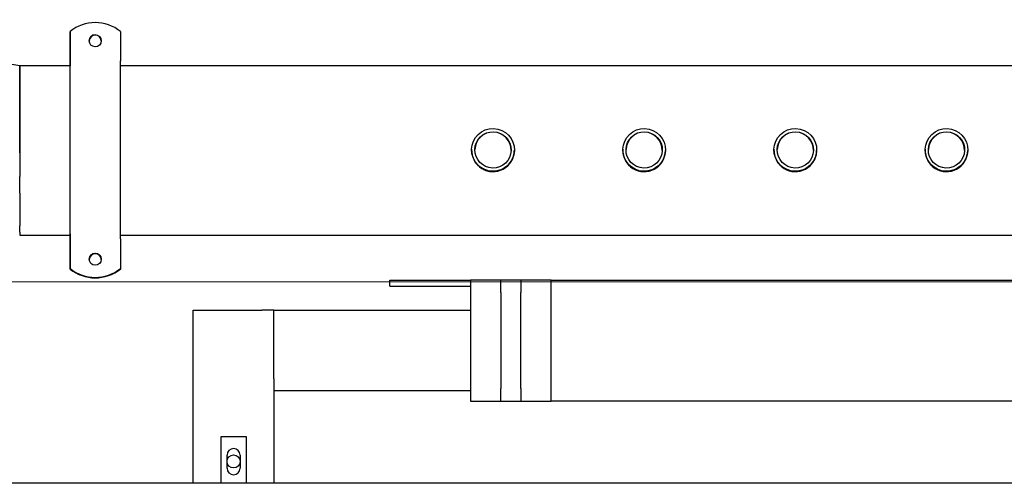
# Model space of a CAD drawing. Extents: x -89225 to 110569, y 13360 to 87647.
# Tile 303 of 478: x 35946 to 36923, y 83738 to 84198. Entities that reach past the tile are written whole.
import ezdxf

# ---------------------------------------------------------------- set-up
doc = ezdxf.new("R2010")
doc.units = 0
doc.layers.add('Beluchtingstank', color=253, linetype='Continuous')
doc.layers.add('Iv-Lines 035', color=4, linetype='Continuous')

# ---------------------------------------------------------------- blocks, each defined once
blk = doc.blocks.new('Leidingwerk beluchtingsinstallatie')
for p, q in [((1283317.6, -920047.33), (1283317.6, -920071.73)), ((1283317.6, -920047.47), (1283317.6, -920047.33)), ((1283317.6, -920071.87), (1283317.6, -920047.47)), ((1283317.6, -920072.02), (1283317.6, -920047.62)), ((1283317.6, -920047.62), (1283317.6, -920047.77)), ((1283367.6, -920047.33), (1283367.6, -920071.73)), ((1283115.2, -920056.43), (1283267.6, -920081.08)), ((1283317.6, -920047.77), (1283317.6, -920072.17)), ((1283267.6, -920081.08), (1283317.6, -920081.08)), ((1283367.6, -920081.08), (1286936.2, -920081.08)), ((1283716.05, -920164.29), (1283716.04, -920164.46)), ((1283716.04, -920164.46), (1283716.04, -920164.64)), ((1283866.05, -920164.29), (1283866.04, -920164.46)), ((1283866.04, -920164.46), (1283866.04, -920164.64)), ((1284016.05, -920164.29), (1284016.04, -920164.46)), ((1284016.04, -920164.46), (1284016.04, -920164.64)), ((1284166.05, -920164.29), (1284166.04, -920164.46)), ((1284166.04, -920164.46), (1284166.04, -920164.64)), ((1283758.43, -920165.45), (1283758.42, -920165.62)), ((1283758.43, -920165.62), (1283758.42, -920165.8)), ((1283908.43, -920165.45), (1283908.42, -920165.62)), ((1283908.43, -920165.62), (1283908.42, -920165.8)), ((1284058.43, -920165.45), (1284058.42, -920165.62)), ((1284058.43, -920165.62), (1284058.42, -920165.8)), ((1284208.43, -920165.45), (1284208.42, -920165.62)), ((1284208.43, -920165.62), (1284208.42, -920165.8)), ((1283267.6, -920249.36), (1283317.6, -920249.36)), ((1283367.6, -920249.36), (1286936.2, -920249.36)), ((1283317.6, -920258.28), (1283317.6, -920282.68)), ((1283317.6, -920282.82), (1283317.6, -920258.42)), ((1283317.6, -920282.97), (1283317.6, -920258.57)), ((1283317.6, -920258.72), (1283317.6, -920283.12)), ((1283367.6, -920258.28), (1283367.6, -920282.68)), ((1283317.6, -920282.82), (1283317.6, -920282.68)), ((1283317.6, -920282.97), (1283317.6, -920283.12)), ((1283367.6, -920282.82), (1283367.6, -920282.68)), ((1283367.6, -920282.97), (1283367.6, -920282.82)), ((1283367.6, -920282.97), (1283367.6, -920283.12))]:
    blk.add_line(p, q)
for centre, major_axis, ratio, start_param, end_param in [((1283342.6, -920078.54), (40, -0.26), 0.999567, 0.902158, 2.252421), ((1283342.6, -920078.83), (-40, 0.26), 0.999567, 5.393984, 5.394014), ((1283342.6, -920056.7), (6, -0.04), 0.999567, 0.012261, 3.129332), ((1283342.6, -920056.84), (-6, 0.04), 0.999567, 3.166116, 6.258662), ((1283342.6, -920056.99), (-6, 0.04), 0.999567, 3.178383, 6.246395), ((1283317.6, -920071.58), (0, -5), 0.000191, 4.741805, 6.179442), ((1283317.6, -920071.58), (0, -10), 0.000191, 4.741805, 6.179442), ((1283317.6, -920072.31), (0, 10), 0.000191, 3.643116, 4.741803), ((1283317.6, -920072.31), (0, -5), 0.000191, 0.162576, 1.600213), ((1283317.6, -920165.22), (0, 89.15), 0.000191, 3.304169, 6.179442), ((1283367.6, -920071.58), (0, -5), 0.000191, 4.741805, 6.179442), ((1283367.6, -920165.22), (0, 89.15), 0.000191, 3.304169, 6.179442), ((1283267.6, -920165.22), (0, 84.14), 0.000191, 4.682973, 6.253769), ((1283317.6, -920165.22), (0, 89.15), 0.000191, 0.162576, 0.336844), ((1283317.6, -920165.22), (0, -84.15), 0.000191, 0.162576, 3.037849), ((1283737.23, -920165.22), (17.99, -0.49), 0.999976, 0.009722, 3.131871), ((1283887.23, -920165.22), (17.99, -0.49), 0.999976, 0.009722, 3.131871), ((1284037.23, -920165.22), (17.99, -0.49), 0.999976, 0.009722, 3.131871), ((1284187.23, -920165.22), (17.99, -0.49), 0.999976, 0.009722, 3.131871), ((1283737.23, -920165.04), (-21.19, 0.58), 0.999976, 0, 3.141593), ((1283737.23, -920165.22), (-21.19, 0.58), 0.999976, 0, 3.141593), ((1283737.23, -920165.04), (-21.19, 0.58), 0.999976, 6.273344, 9.43462), ((1283887.23, -920165.04), (-21.19, 0.58), 0.999976, 0, 3.141593), ((1283887.23, -920165.22), (-21.19, 0.58), 0.999976, 0, 3.141593), ((1283887.23, -920165.04), (-21.19, 0.58), 0.999976, 6.273344, 9.43462), ((1284037.23, -920165.22), (-21.19, 0.58), 0.999976, 0, 3.141593), ((1284037.23, -920165.04), (-21.19, 0.58), 0.999976, 6.273344, 9.43462), ((1284037.23, -920165.04), (-21.19, 0.58), 0.999976, 0, 3.141593), ((1284187.23, -920165.04), (-21.19, 0.58), 0.999976, 0, 3.141593), ((1284187.23, -920165.22), (-21.19, 0.58), 0.999976, 0, 3.141593), ((1284187.23, -920165.04), (-21.19, 0.58), 0.999976, 6.273344, 9.43462), ((1283267.6, -920165.22), (0, 84.14), 0.000191, 4.183297, 4.397247), ((1283267.6, -920165.22), (0, -84.14), 0.000191, 0.256308, 0.470258), ((1283317.6, -920165.22), (0, -89.15), 0.000191, 5.946342, 6.179442), ((1283317.6, -920258.13), (0, 10), 0.000191, 0.162576, 1.600213), ((1283317.6, -920258.87), (0, 10), 0.000191, 4.741805, 5.966844), ((1283317.6, -920258.13), (0, 5), 0.000191, 0.162576, 1.600213), ((1283317.6, -920258.87), (0, 5), 0.000191, 4.741805, 6.179442), ((1283367.6, -920258.13), (0, 5), 0.000191, 0.162576, 1.600213), ((1283342.6, -920273.6), (6, -0.04), 0.999567, 0.012261, 3.129332), ((1283342.6, -920273.75), (-6, 0.04), 0.999567, 3.166116, 6.258662), ((1283342.6, -920273.9), (-6, 0.04), 0.999567, 3.178383, 6.246395), ((1283342.6, -920251.46), (-40, 0.26), 0.999567, 0.902158, 2.252421), ((1283342.6, -920251.61), (-40, 0.26), 0.999567, 0.902158, 2.252421), ((1283342.6, -920251.76), (40, -0.26), 0.999567, 4.043751, 5.394014), ((1283342.6, -920251.91), (40, -0.26), 0.999567, 4.043751, 5.394014)]:
    blk.add_ellipse(centre, major_axis=major_axis, ratio=ratio, start_param=start_param, end_param=end_param)
for centre, major_axis, ratio in [((1283342.6, -920056.55), (-6, 0.04), 0.999567), ((1283737.24, -920164.87), (-21.19, 0.58), 0.999976), ((1283887.24, -920164.87), (-21.19, 0.58), 0.999976), ((1284037.24, -920164.87), (-21.19, 0.58), 0.999976), ((1284187.24, -920164.87), (-21.19, 0.58), 0.999976), ((1283737.24, -920164.87), (-17.99, 0.49), 0.999976), ((1283887.24, -920164.87), (-17.99, 0.49), 0.999976), ((1284037.24, -920164.87), (-17.99, 0.49), 0.999976), ((1284187.24, -920164.87), (-17.99, 0.49), 0.999976), ((1283342.6, -920273.45), (-6, 0.04), 0.999567)]:
    blk.add_ellipse(centre, major_axis=major_axis, ratio=ratio)
for points, knots in [([(1283267.6, -920081.08), (1283267.6, -920081.08), (1283267.6, -920081.09), (1283267.6, -920081.12), (1283267.6, -920081.43), (1283267.6, -920083.78), (1283267.61, -920088.04), (1283267.61, -920091.01), (1283267.61, -920094.85), (1283267.61, -920099.48), (1283267.61, -920101.94), (1283267.61, -920104.61), (1283267.61, -920107.5), (1283267.61, -920114.39), (1283267.61, -920122.29), (1283267.61, -920130.91), (1283267.61, -920140.11), (1283267.62, -920150.08), (1283267.62, -920160.14), (1283267.62, -920162.65), (1283267.62, -920165.18), (1283267.62, -920167.7)], [-13.50267, -13.50267, -13.50267, -13.50267, -13.255043, -13.255043, -13.255043, -10.04405, -10.04405, -10.04405, -7.811643, -7.811643, -7.811643, -6.622955, -6.622955, -6.622955, -3.786299, -3.786299, -3.786299, -0.756669, -0.756669, -0.756669, -0.000001, -0.000001, -0.000001, -0.000001]), ([(1283267.61, -920207.69), (1283267.61, -920212.48), (1283267.61, -920216.99), (1283267.61, -920221.15), (1283267.61, -920222.98), (1283267.61, -920224.75), (1283267.61, -920226.44), (1283267.61, -920231.97), (1283267.61, -920236.6), (1283267.61, -920240.23)], [-22.300285, -22.300285, -22.300285, -22.300285, -20.626758, -20.626758, -20.626758, -19.887131, -19.887131, -19.887131, -17.473709, -17.473709, -17.473709, -17.473709]), ([(1283267.6, -920246.61), (1283267.6, -920247.23), (1283267.6, -920247.75), (1283267.6, -920248.16), (1283267.6, -920248.96), (1283267.6, -920249.36), (1283267.6, -920249.36)], [-15.668636, -15.668636, -15.668636, -15.668636, -14.930308, -14.930308, -14.930308, -13.503207, -13.503207, -13.503207, -13.503207])]:
    blk.add_open_spline(points, degree=3, knots=knots)
blk.add_open_spline([(1283267.62, -920167.7), (1283267.62, -920175.72), (1283267.61, -920183.68), (1283267.61, -920191.3)], degree=3)
blk = doc.blocks.new('Beluchtingselementen Bosman')
for p, q in [((1275824.41, -854122.79), (1275904.41, -854122.79)), ((1275824.41, -854128.79), (1275824.41, -854122.79)), ((1275934.41, -854122.79), (1275904.41, -854122.79)), ((1275904.41, -854122.79), (1275904.41, -854242.79)), ((1275934.41, -854128.15), (1275934.41, -854122.79)), ((1275954.41, -854122.79), (1275934.41, -854122.79)), ((1275984.41, -854122.79), (1275954.41, -854122.79)), ((1275954.41, -854122.79), (1275954.41, -854128.15)), ((1275984.41, -854122.79), (1276604.41, -854122.79)), ((1275984.41, -854242.79), (1275984.41, -854122.79)), ((1275824.41, -854128.79), (1275904.41, -854128.79)), ((1275934.41, -854135.16), (1275934.41, -854128.15)), ((1275934.41, -854135.16), (1275934.41, -854230.42)), ((1275954.41, -854128.15), (1275954.41, -854135.16)), ((1275954.41, -854230.42), (1275954.41, -854135.16)), ((1275629.41, -854324.49), (1275629.41, -854152.79)), ((1275629.41, -854152.79), (1275697.41, -854152.79)), ((1275709.41, -854152.79), (1275697.41, -854152.79)), ((1275709.41, -854152.79), (1275904.41, -854152.79)), ((1275709.41, -854220.79), (1275709.41, -854152.79)), ((1275709.41, -854220.79), (1275709.41, -854232.79)), ((1275709.41, -854232.79), (1275709.41, -854324.49)), ((1275904.41, -854232.79), (1275709.41, -854232.79)), ((1275934.41, -854237.43), (1275934.41, -854230.42)), ((1275954.41, -854230.42), (1275954.41, -854237.43)), ((1275904.41, -854242.79), (1275934.41, -854242.79)), ((1275934.41, -854242.79), (1275934.41, -854237.43)), ((1275934.41, -854242.79), (1275954.41, -854242.79)), ((1275954.41, -854237.43), (1275954.41, -854242.79)), ((1275954.41, -854242.79), (1275984.41, -854242.79)), ((1276604.41, -854242.79), (1275984.41, -854242.79)), ((1275656.91, -854324.49), (1275656.91, -854277.89)), ((1275656.91, -854277.89), (1275681.91, -854277.89)), ((1275681.91, -854277.89), (1275681.91, -854324.49)), ((1275662.91, -854309.49), (1275662.91, -854296.49)), ((1275675.91, -854296.49), (1275675.91, -854309.49)), ((1277299.41, -854324.49), (1275289.41, -854324.49))]:
    blk.add_line(p, q)
blk.add_circle((1275669.41, -854302.79), 6.5)
for centre, start, end in [((1275669.41, -854296.49), 0.00002, 180.00002), ((1275669.41, -854309.49), 180.00002, 0.00002)]:
    blk.add_arc(centre, 6.5, start, end)

msp = doc.modelspace()

# ---------------------------------------------------------------- linework, layer by layer
at = {"layer": 'Beluchtingstank', "lineweight": 9, "ltscale": 0.01}
msp.add_line((30135.88, 83937.71), (53025.88, 83937.71), dxfattribs=at)

# ---------------------------------------------------------------- block references
at = {"layer": 'Iv-Lines 035'}
for name, p in [('Leidingwerk beluchtingsinstallatie', (-1247321.42, 1004233.53)), ('Beluchtingselementen Bosman', (-1239510.95, 938062.2))]:
    msp.add_blockref(name, p, dxfattribs=at)

doc.saveas('drawing.dxf')
